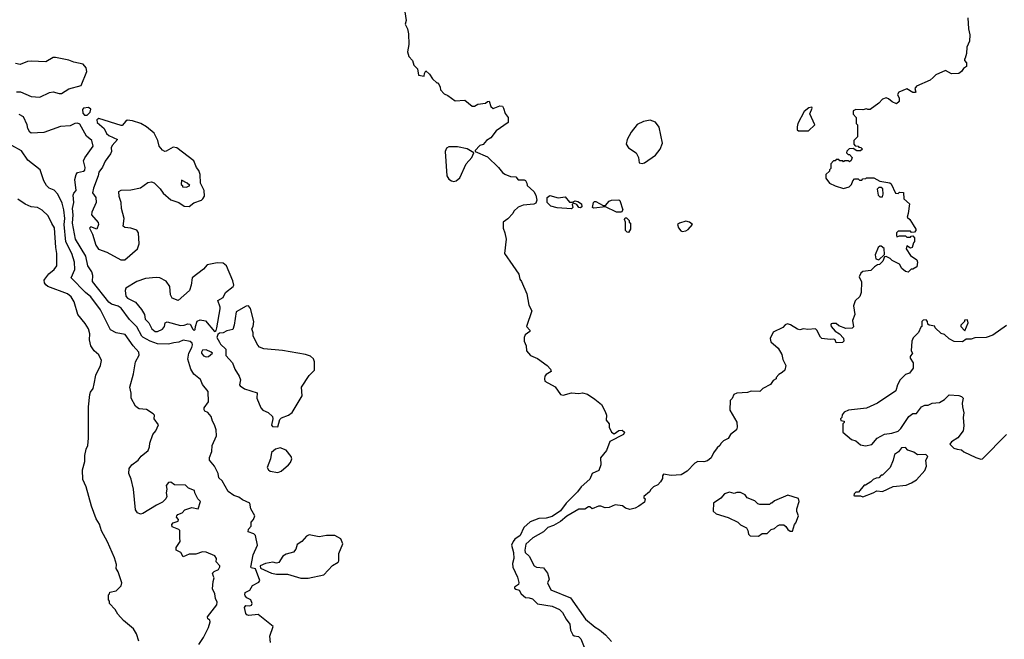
# Model space of a CAD drawing. Extents: x 1861455 to 2058065, y 200073 to 437907.
# Tile 495 of 574: x 1968930 to 1977039, y 370700 to 375801. Entities that reach past the tile are written whole.
import ezdxf

# ---------------------------------------------------------------- set-up
doc = ezdxf.new("R2010")
doc.units = 0

msp = doc.modelspace()

# ---------------------------------------------------------------- linework, layer by layer
at = {"layer": '0CON05XD'}
for points in [[(1972102.2, 375865), (1972113.1, 375795), (1972104.6, 375765), (1972124.4, 375725), (1972132.5, 375685), (1972133.6, 375596.4), (1972123.8, 375535), (1972135, 375497.5), (1972164, 375464), (1972175, 375427.5), (1972207, 375397), (1972214, 375345), (1972260, 375335), (1972263, 375357), (1972275, 375380), (1972305, 375352.5), (1972330, 375315), (1972365, 375280), (1972375, 375280), (1972392.5, 375245), (1972394.3, 375224.3), (1972425, 375190), (1972456.1, 375176.1), (1972515, 375132.5), (1972597, 375137), (1972655, 375090), (1972675, 375090), (1972703.6, 375106.4), (1972767, 375113), (1972781.7, 375128.3), (1972795, 375130), (1972810, 375085), (1972828.3, 375068.3), (1972885, 375092.5), (1972905, 375087.5), (1972913.3, 375073.3), (1972929.3, 375029.3), (1972953.8, 374995), (1972954, 374955), (1972854.3, 374885.7), (1972810.9, 374829.1), (1972773.3, 374805), (1972746.1, 374773.9), (1972720, 374765), (1972680, 374725), (1972680, 374715), (1972781.7, 374671.7), (1972874.5, 374584.5), (1972905, 374543.3), (1972925, 374530), (1972970.7, 374510.7), (1973015, 374506.7), (1973035, 374482.5), (1973085, 374482.5), (1973095, 374476.7), (1973107.5, 374455), (1973110, 374435), (1973165, 374385.7), (1973181.8, 374355), (1973188.9, 374315), (1973180, 374290), (1973165, 374282.5), (1973077, 374273), (1973035, 374256.2), (1973000, 374225), (1972990, 374205), (1972949.3, 374160.7), (1972912.5, 374135), (1972910.8, 374085), (1972926.4, 374046.4), (1972936.4, 373995), (1972922, 373875), (1972992.5, 373777.5), (1973040.9, 373705), (1973049.5, 373665), (1973063.8, 373645), (1973105.3, 373545), (1973121.7, 373451.7), (1973147.5, 373405), (1973103.3, 373275), (1973130.8, 373245), (1973132.5, 373235), (1973094, 373206), (1973083.5, 373185), (1973084, 373155), (1973100.9, 373115), (1973103.6, 373075), (1973136.2, 373035), (1973195, 373011.2), (1973275, 372954.3), (1973300.6, 372925), (1973305.7, 372905), (1973265, 372878.5), (1973256.1, 372865), (1973251.2, 372845), (1973254.6, 372825), (1973338.8, 372778.8), (1973385, 372714), (1973405, 372710), (1973475, 372727.8), (1973534.5, 372724.5), (1973565, 372729.5), (1973605, 372716.9), (1973667.7, 372677.7), (1973721.7, 372631.7), (1973752.7, 372575), (1973762.5, 372545), (1973761.2, 372505), (1973783.8, 372475), (1973785.8, 372445), (1973803.9, 372403.9), (1973825, 372392.5), (1973865, 372420), (1973891.7, 372421.7), (1973910, 372405), (1973902.5, 372385), (1973790.7, 372329.3), (1973762.5, 372255), (1973713.3, 372195), (1973716.8, 372136.8), (1973700, 372090), (1973644.4, 372065), (1973625, 372016.9), (1973554.1, 371955.9), (1973523.3, 371915), (1973430.6, 371819.4), (1973385, 371756.4), (1973315, 371710.8), (1973265, 371696.2), (1973205, 371694), (1973135, 371666.8), (1973080.8, 371619.2), (1973051.4, 371555), (1973008.8, 371525), (1972994.4, 371505.6), (1972980, 371475), (1972998, 371415), (1972998.6, 371365), (1972988.8, 371325), (1972992.5, 371295), (1973030.5, 371210.5), (1973042, 371168), (1973038.3, 371151.7), (1973005, 371128), (1973005, 371121.2), (1973015, 371111.4), (1973043.9, 371103.9), (1973058.8, 371075), (1973095, 371044.5), (1973125, 371042.7), (1973152, 371032), (1973195, 370993.3), (1973315, 370972.5), (1973374.2, 370945), (1973401.3, 370921.3), (1973430, 370865), (1973461.4, 370825), (1973466.2, 370775), (1973485, 370737.9), (1973495, 370729.7), (1973532.7, 370722.7), (1973551.4, 370705), (1973578.5, 370635)], [(1976737.5, 375815), (1976742.5, 375725), (1976756.2, 375675), (1976753.3, 375625), (1976730, 375575), (1976726.4, 375523.6), (1976717, 375483), (1976710, 375475), (1976710, 375465), (1976726.4, 375446.4), (1976727.5, 375415), (1976702.3, 375397.7), (1976685, 375373.3), (1976665, 375358.8), (1976605, 375354), (1976555, 375383.3), (1976474.3, 375345.7), (1976454.2, 375325.8), (1976427.7, 375302.3), (1976315, 375252.5), (1976302.5, 375235), (1976310, 375205), (1976305, 375200), (1976285, 375202.5), (1976235, 375232.5), (1976170, 375205), (1976160, 375185), (1976172.5, 375155), (1976171.7, 375128.3), (1976151.7, 375108.3), (1976115, 375123.8), (1976085, 375148.8), (1976065, 375156.7), (1976034.4, 375145.6), (1976005, 375113.8), (1975935, 375062.5), (1975915, 375060), (1975905, 375067.5), (1975875, 375057.5), (1975815, 375060), (1975795, 375050), (1975793, 375023), (1975820, 374995), (1975820, 374945), (1975830, 374935), (1975830, 374835), (1975800, 374805), (1975800, 374775), (1975811.7, 374761.7), (1975835, 374760), (1975841.7, 374751.7), (1975858.3, 374748.3), (1975870, 374735), (1975855, 374720), (1975825, 374720), (1975795, 374740), (1975761.7, 374738.3), (1975741.7, 374718.3), (1975740, 374705), (1975751.7, 374691.7), (1975765, 374690), (1975787, 374667), (1975778.3, 374641.7), (1975765, 374630), (1975755, 374640), (1975725, 374640), (1975715, 374630), (1975708.3, 374638.3), (1975685, 374640), (1975675, 374650), (1975655, 374650), (1975645, 374640), (1975631.7, 374638.3), (1975610, 374615), (1975610, 374575), (1975600, 374565), (1975600, 374555), (1975570, 374525), (1975570, 374495), (1975600, 374455), (1975645, 374432.5), (1975715, 374410), (1975760, 374425), (1975780, 374445), (1975790, 374475), (1975805, 374490), (1975835, 374490), (1975845, 374480), (1975865, 374480), (1975875, 374490), (1975897, 374493), (1975905, 374500), (1975965, 374500), (1976015, 374470), (1976097, 374457), (1976108.3, 374448.3), (1976141.7, 374371.7), (1976165, 374370), (1976175, 374380), (1976208.3, 374378.3), (1976212.5, 374325), (1976257.5, 374285), (1976247.5, 374205), (1976237.5, 374175), (1976260, 374155), (1976288.3, 374111.7), (1976310, 374075), (1976310, 374065), (1976298.3, 374051.7), (1976275, 374050), (1976265, 374060), (1976165, 374060), (1976150, 374045), (1976150, 374025), (1976155, 374012.5), (1976175, 374020), (1976225, 374020), (1976235, 374010), (1976265, 374010), (1976271.7, 374018.3), (1976285, 374020), (1976300, 374005), (1976300, 373975), (1976290, 373965), (1976280, 373925), (1976265, 373920), (1976235, 373940), (1976230, 373915), (1976265, 373860), (1976317.5, 373825), (1976323.3, 373805), (1976317.5, 373765), (1976285, 373747.5), (1976273, 373747), (1976247, 373723), (1976225, 373727.5), (1976195, 373752.5), (1976175, 373788.8), (1976115, 373817.5), (1976097.5, 373835), (1976065, 373852.5), (1976051.7, 373848.3), (1976037, 373813), (1976010, 373785), (1975995, 373782.5), (1975970, 373765), (1975940, 373735), (1975873, 373727), (1975857, 373713), (1975842.5, 373685), (1975861.7, 373641.7), (1975860, 373555), (1975848.3, 373521.7), (1975810, 373485), (1975797.5, 373445), (1975807.5, 373375), (1975787.5, 373325), (1975797, 373273), (1975785, 373260), (1975735, 373257.5), (1975675, 373280), (1975655, 373300), (1975625, 373300), (1975613.3, 373296.7), (1975610.7, 373289.3), (1975613.3, 373275), (1975645, 373237.5), (1975682.5, 373215), (1975715, 373180), (1975717.5, 373155), (1975705, 373142.5), (1975655, 373140), (1975646.7, 373165), (1975635, 373170), (1975605, 373166.7), (1975537.3, 373177.3), (1975525, 373186.7), (1975495.6, 373245.6), (1975484.4, 373254.4), (1975421.4, 373251.4), (1975385, 373256.7), (1975355, 373247.5), (1975335, 373252.5)], [(1968905, 375206.7), (1968936.4, 375206.4), (1969025, 375168.8), (1969095, 375162), (1969175, 375200), (1969205, 375207.5), (1969255, 375192), (1969275, 375192), (1969335, 375232), (1969435, 375258.8), (1969483.3, 375375), (1969476.7, 375405), (1969453.9, 375433.9), (1969375, 375450), (1969335, 375468), (1969225, 375488.8), (1969205, 375488.8), (1969145, 375454.2), (1969025, 375460), (1968995, 375456.2), (1968935, 375432), (1968895, 375441.2)], [(1969485, 375013.3), (1969510.6, 375039.4), (1969515.3, 375065.3), (1969497.3, 375077.3), (1969456.4, 375073.6), (1969447.5, 375062.5), (1969450.2, 375030.2), (1969464.6, 375014.6), (1969485, 375013.3)], [(1975344.3, 374884.3), (1975425, 374884.4), (1975477.5, 374935), (1975437.5, 375025), (1975457, 375073), (1975455, 375080), (1975430, 375075), (1975390, 375045), (1975338.8, 374945), (1975332.3, 374917.7), (1975333.8, 374895), (1975344.3, 374884.3)], [(1970996.2, 370675), (1970990, 370725), (1971016.7, 370805), (1970895, 370903.8), (1970817, 370897), (1970801.1, 370901.1), (1970793, 370913), (1970782.7, 370962.7), (1970791.7, 370978.3), (1970825, 370976.7), (1970837.8, 370982.2), (1970844.4, 370995), (1970834.4, 371024.4), (1970801.2, 371041.2), (1970786.8, 371056.8), (1970782.9, 371065), (1970787.9, 371085), (1970825.5, 371105), (1970847.7, 371142.3), (1970899.3, 371170.7), (1970907.3, 371185), (1970870.7, 371280.7), (1970837.5, 371287.5), (1970833.9, 371293.9), (1970852.5, 371395), (1970887.5, 371475), (1970872, 371555), (1970858.1, 371568.1), (1970811.2, 371585), (1970814.4, 371605.6), (1970835, 371630), (1970837.5, 371665), (1970854.4, 371685.6), (1970865.5, 371715), (1970833.9, 371773.9), (1970825, 371821.2), (1970765, 371847.5), (1970735, 371870), (1970692.4, 371882.4), (1970646.7, 371916.7), (1970596.5, 372005), (1970570.5, 372030.5), (1970565.5, 372065), (1970534, 372125), (1970493.4, 372173.4), (1970494.4, 372195.6), (1970512.2, 372245), (1970516, 372294), (1970550.8, 372375), (1970547.3, 372425), (1970535.3, 372465), (1970516.9, 372495), (1970507.1, 372535), (1970478.3, 372568.3), (1970455, 372578.1), (1970448.6, 372588.6), (1970449.5, 372605), (1970484.2, 372655.8), (1970480.9, 372740.9), (1970435, 372798.8), (1970418.5, 372838.5), (1970365, 372882.5), (1970338.9, 372925), (1970314.6, 373005), (1970323.1, 373055), (1970348.4, 373101.6), (1970353.5, 373123.5), (1970349.1, 373139.1), (1970332.7, 373152.7), (1970275, 373163.3), (1970240, 373145), (1970198.3, 373141.7), (1970155, 373129.5), (1970065, 373133.3), (1970004.7, 373154.7), (1969945, 373188), (1969935, 373196.7), (1969895, 373272), (1969833.6, 373333.6), (1969766.6, 373426.6), (1969742.1, 373442.1), (1969685, 373459.4), (1969664.4, 373475), (1969530.8, 373645), (1969531.2, 373695), (1969524.2, 373724.2), (1969492.5, 373775), (1969474.6, 373854.6), (1969388.6, 373995), (1969365.7, 374125), (1969371.1, 374195), (1969365.6, 374245), (1969376.7, 374295), (1969369.2, 374355), (1969375, 374372.5), (1969396.2, 374395), (1969383.3, 374485), (1969395, 374527.5), (1969407.3, 374542.7), (1969455, 374552.5), (1969467.3, 374562.7), (1969468, 374585), (1969455, 374640), (1969465.9, 374664.1), (1969535, 374760), (1969523.3, 374805), (1969480.8, 374840.8), (1969425, 374940), (1969405, 374948), (1969384.2, 374945.8), (1969345, 374927.5), (1969265, 374920), (1969128.3, 374871.7), (1969025, 374867.5), (1969012.5, 374875), (1968997.5, 374905), (1968992.5, 374935), (1968960, 375000), (1968925, 375021.2)], [(1969795, 373822.9), (1969900, 373915), (1969913.6, 373955), (1969907.1, 374045), (1969895, 374067.8), (1969844.6, 374084.6), (1969795, 374090.8), (1969781.9, 374101.9), (1969789.2, 374165), (1969767.1, 374245), (1969766.9, 374295), (1969750, 374345), (1969746.2, 374385), (1969765, 374397.1), (1969845, 374399.2), (1969925, 374415.7), (1969985, 374460.6), (1970016.6, 374466.6), (1970036.3, 374456.3), (1970087, 374407), (1970111.5, 374371.5), (1970175, 374318.1), (1970240, 374295), (1970285, 374266.2), (1970325, 374263.8), (1970365, 374292), (1970426, 374315), (1970438.6, 374325), (1970451.1, 374348.9), (1970449.6, 374395), (1970419.6, 374455), (1970415.4, 374525.4), (1970405, 374558.8), (1970387.1, 374585), (1970365, 374639.2), (1970223.3, 374745), (1970195, 374750.8), (1970135, 374717.1), (1970125, 374715.8), (1970105, 374725.8), (1970078.9, 374758.9), (1970068.6, 374805), (1970036.4, 374866.4), (1969975, 374917.5), (1969927.4, 374947.4), (1969857.9, 374967.9), (1969816.4, 374973.6), (1969803.6, 374966.4), (1969775, 374930), (1969765, 374930), (1969581.7, 374988.3), (1969565.7, 374975), (1969569.4, 374955), (1969625.4, 374905.4), (1969643.8, 374863.8), (1969665, 374848), (1969736.7, 374815), (1969692.2, 374765), (1969683.5, 374745), (1969685.6, 374715), (1969678, 374695), (1969634.5, 374635.5), (1969612.3, 374587.7), (1969581.2, 374545), (1969575.8, 374514.2), (1969538.8, 374415), (1969530, 374375), (1969555.8, 374335.8), (1969560.8, 374295), (1969523.8, 374215), (1969521.2, 374195), (1969575, 374131.2), (1969579.4, 374115), (1969565, 374076.2), (1969515, 374096.2), (1969503.8, 374085), (1969530, 374035), (1969556.2, 373945), (1969580.3, 373910.3), (1969646.8, 373886.8), (1969763.3, 373825), (1969795, 373822.9)], [(1974055, 374617.5), (1974075, 374623.3), (1974165, 374686.7), (1974204.1, 374735.9), (1974223.8, 374785), (1974196.1, 374916.1), (1974165, 374957.5), (1974123, 374973), (1974068.3, 374961.7), (1974015, 374936.7), (1973966.2, 374875), (1973933.8, 374815), (1973923.3, 374775), (1973942.5, 374745), (1974007.5, 374705), (1974027.5, 374665), (1974031.7, 374621.7), (1974055, 374617.5)], [(1969866.9, 371935), (1969847, 372017), (1969827.5, 372065), (1969830.5, 372105), (1969853.5, 372135), (1969904.4, 372175), (1969931.5, 372208.5), (1969986.7, 372255), (1970000, 372285), (1970002, 372315), (1970026.2, 372385), (1970052.5, 372415), (1970072.5, 372465), (1970037.5, 372515), (1970040, 372545), (1970030, 372555), (1969975, 372592.5), (1969915, 372597.5), (1969900, 372605), (1969885, 372620), (1969847.5, 372685), (1969847.5, 372725), (1969837.5, 372775), (1969866.7, 372885), (1969882.5, 372985), (1969915, 373040), (1969912, 373065), (1969864.2, 373115), (1969797.9, 373207.9), (1969725, 373224), (1969678.8, 373248.8), (1969595, 373411.2), (1969515, 373518), (1969472.5, 373555), (1969353.8, 373675), (1969383.1, 373745), (1969381.4, 373805), (1969360.6, 373875), (1969310.9, 373970.9), (1969295.3, 374115), (1969302.3, 374165), (1969294.4, 374235), (1969279.7, 374289.7), (1969245, 374363.3), (1969215, 374396.7), (1969173.3, 374415), (1969151.2, 374435), (1969128.8, 374475), (1969097.5, 374565), (1968996.7, 374645), (1968945, 374721.2), (1968865, 374764.2)], [(1972505, 374469.2), (1972525, 374474.2), (1972555, 374498.8), (1972605.8, 374615), (1972652.5, 374665), (1972670, 374705), (1972615, 374736.7), (1972535, 374753.8), (1972465, 374753.3), (1972445, 374742.5), (1972433.3, 374715), (1972448.6, 374515), (1972465, 374488), (1972485, 374472.9), (1972505, 374469.2)], [(1970305, 374422.5), (1970330, 374435), (1970310, 374455), (1970261.7, 374478.3), (1970260, 374445), (1970270, 374435), (1970270, 374425), (1970305, 374422.5)], [(1976015, 374341.2), (1976035, 374343.3), (1976040, 374365), (1976037, 374407), (1976025, 374420), (1976005, 374420), (1975992.5, 374405), (1976000, 374355), (1976015, 374341.2)], [(1969910, 370685), (1969893.3, 370745), (1969866.1, 370786.1), (1969783.6, 370853.6), (1969737, 370907), (1969717.5, 370945), (1969670, 370995), (1969670, 371015), (1969660, 371025), (1969660, 371065), (1969670, 371075), (1969671.7, 371088.3), (1969725, 371100), (1969765, 371140), (1969772.5, 371165), (1969740, 371255), (1969723.6, 371283.6), (1969726.2, 371315), (1969711.7, 371371.7), (1969653.6, 371503.6), (1969604.1, 371594.1), (1969587.7, 371647.7), (1969560.5, 371690.5), (1969521.2, 371795), (1969476.2, 371955), (1969451.2, 372015), (1969447.5, 372095), (1969466.7, 372165), (1969467, 372213), (1969476.7, 372265), (1969490, 372295), (1969496.7, 372355), (1969496.7, 372615), (1969506.7, 372715), (1969513.3, 372735), (1969536.2, 372765), (1969543.3, 372803.3), (1969556.7, 372875), (1969596.2, 372955), (1969602.5, 372995), (1969583, 373043), (1969543.3, 373075), (1969516.2, 373115), (1969506.2, 373165), (1969508, 373215), (1969496, 373255), (1969468.8, 373298.8), (1969407.5, 373375), (1969377.4, 373477.4), (1969355, 373518.8), (1969322.5, 373545), (1969163, 373603), (1969145, 373616.7), (1969133.8, 373635), (1969131.2, 373655), (1969136.2, 373665), (1969170.3, 373709.7), (1969213.8, 373745), (1969235.8, 373775), (1969235.7, 373875), (1969226.9, 373925), (1969217.8, 374087.8), (1969193.9, 374123.9), (1969165.5, 374185.5), (1969113.9, 374233.9), (1969075.8, 374255.8), (1969025, 374258.8), (1968975, 374281.2), (1968914.1, 374324.1)], [(1973475, 374242.9), (1973355, 374251.2), (1973305, 374266), (1973274.2, 374295), (1973275, 374337.5), (1973295, 374352), (1973365, 374333.8), (1973422, 374342), (1973457.9, 374297.9), (1973482.3, 374297.7), (1973505, 374310), (1973527.5, 374305), (1973556.7, 374285), (1973558.8, 374261.2), (1973547.5, 374252.5), (1973534.2, 374254.2), (1973518.9, 374278.9), (1973490.5, 374289.5), (1973480, 374280), (1973484, 374255), (1973475, 374242.9)], [(1973845, 374216.7), (1973755, 374260), (1973658.3, 374248.3), (1973647.5, 374255), (1973656.7, 374295), (1973665, 374303.3), (1973675, 374303.3), (1973735, 374270), (1973755, 374270), (1973785, 374306.2), (1973805, 374313.8), (1973865, 374317.5), (1973871.7, 374311.7), (1973897.5, 374235), (1973885, 374217.5), (1973845, 374216.7)], [(1973945, 374050), (1973931.7, 374051.7), (1973920, 374065), (1973920, 374135), (1973910, 374155), (1973915, 374170), (1973928.3, 374168.3), (1973948.3, 374148.3), (1973950, 374135), (1973960, 374125), (1973960, 374075), (1973945, 374050)], [(1974385, 374057.5), (1974415, 374062.5), (1974435, 374072.5), (1974470, 374115), (1974447.5, 374135), (1974415, 374140.8), (1974364.2, 374125.8), (1974347.5, 374115), (1974356.4, 374086.4), (1974375, 374062.5), (1974385, 374057.5)], [(1976005, 373822.5), (1976051.7, 373868.3), (1976048, 373918), (1976025, 373937.5), (1976013, 373937), (1976000, 373925), (1975974.1, 373865.9), (1975981.7, 373831.7), (1976005, 373822.5)], [(1970535, 373232.5), (1970547, 373243), (1970553.3, 373265), (1970580.7, 373419.3), (1970581.2, 373435), (1970562.3, 373487.7), (1970606, 373515), (1970625, 373553.8), (1970687, 373603), (1970693.3, 373615), (1970685, 373650), (1970633.6, 373773.6), (1970605, 373796.2), (1970555, 373800), (1970475, 373782.5), (1970443, 373747), (1970350, 373675), (1970342.5, 373615), (1970329.7, 373570.3), (1970235, 373490), (1970185, 373507.5), (1970172, 373535), (1970166, 373605), (1970135, 373648), (1970085, 373674.2), (1970055, 373679.2), (1969965, 373670.6), (1969895, 373646), (1969805, 373590), (1969797.7, 373572.3), (1969802.9, 373525), (1969818, 373508), (1969885, 373475.5), (1969934.3, 373415), (1969959.2, 373375), (1969963.3, 373335), (1969994.3, 373304.3), (1970017.1, 373255), (1970045, 373233.4), (1970065, 373234.1), (1970106.5, 373253.5), (1970123.8, 373275), (1970128, 373305), (1970145, 373314), (1970255, 373284.3), (1970285, 373285.8), (1970315, 373295.8), (1970334.1, 373294.1), (1970355, 373252.5), (1970367, 373243), (1970375, 373250), (1970376.7, 373275), (1970391.7, 373318.3), (1970415, 373330), (1970460.5, 373320.5), (1970535, 373232.5)], [(1971055, 372450), (1971071.7, 372508.3), (1971086.4, 372523.6), (1971143.6, 372546.4), (1971173.9, 372566.1), (1971256, 372705), (1971251.1, 372775), (1971315, 372871.4), (1971358.6, 372915), (1971359.1, 372985), (1971349.8, 373009.8), (1971325, 373030.8), (1971284.2, 373044.2), (1971095, 373077.5), (1970941.7, 373091.7), (1970905.9, 373105.9), (1970891.7, 373121.7), (1970853.3, 373195), (1970853, 373223), (1970842.5, 373255), (1970852.5, 373275), (1970858, 373315), (1970831.9, 373421.9), (1970815, 373443.8), (1970795, 373442), (1970712.5, 373395), (1970697.5, 373285), (1970685, 373250), (1970635, 373240), (1970607, 373223), (1970575, 373220), (1970561.7, 373208.3), (1970552.5, 373185), (1970576.7, 373146.7), (1970585, 373130), (1970627, 373087), (1970626.7, 373035), (1970681.9, 372975), (1970701.2, 372925), (1970737.3, 372867.3), (1970747.8, 372835), (1970740, 372795), (1970745.9, 372785.9), (1970780.5, 372760.5), (1970885, 372730), (1970883.3, 372685), (1970916.7, 372605), (1970932.5, 372585), (1970975.8, 372565.8), (1971011.2, 372535), (1971013.8, 372515), (1971003.3, 372463.3), (1971011.7, 372451.7), (1971055, 372450)], [(1977055.9, 373284.1), (1976945, 373202.5), (1976890, 373185), (1976795, 373182.5), (1976765, 373170), (1976725, 373170), (1976695, 373147.5), (1976625, 373152.5), (1976585, 373172.5), (1976545, 373210), (1976517.5, 373217.5), (1976470, 373265), (1976467, 373277), (1976420, 373285), (1976410, 373295), (1976407, 373317), (1976395, 373330), (1976371.7, 373328.3), (1976360, 373315), (1976360, 373275), (1976351.7, 373268.3), (1976332.5, 373225), (1976287, 373183), (1976276.7, 373155), (1976272.5, 373075), (1976282.5, 373055), (1976263.3, 373026.7), (1976262.5, 373015), (1976287.5, 372975), (1976287, 372933), (1976259.3, 372890.7), (1976225, 372880), (1976180, 372835), (1976158.8, 372795), (1976145.9, 372744.1), (1975995, 372643.3), (1975905, 372603.3), (1975755, 372587.5), (1975720.7, 372569.3), (1975703, 372547), (1975700, 372525), (1975690, 372515), (1975691.7, 372501.7), (1975720, 372495), (1975720, 372485), (1975710, 372475), (1975710, 372405), (1975780, 372345), (1975815, 372332.5), (1975855, 372300), (1975895, 372292.5), (1975947, 372303), (1975992.5, 372355), (1976051.7, 372388.3), (1976113, 372397), (1976165, 372412.5), (1976186.7, 372435), (1976253.3, 372535), (1976285, 372557.5), (1976315, 372560), (1976356.4, 372613.6), (1976385, 372627.5), (1976411.7, 372628.3), (1976445, 372643.3), (1976505, 372650), (1976546.1, 372673.9), (1976585, 372712.5), (1976665, 372707.5), (1976685, 372700), (1976700, 372685), (1976692.5, 372645), (1976693.6, 372613.6), (1976706.7, 372565), (1976701.2, 372525), (1976706.4, 372456.4), (1976700, 372415), (1976655, 372357.5), (1976603.6, 372326.4), (1976590, 372305), (1976623, 372273), (1976650, 372265), (1976685, 372260), (1976705, 372243.3), (1976805, 372196.2), (1976845, 372183.3), (1976860, 372185), (1977056.7, 372385)], [(1976715, 373240), (1976740, 373305), (1976735, 373330), (1976711.7, 373328.3), (1976710, 373315), (1976680, 373285), (1976680, 373275), (1976715, 373240)], [(1975335, 373252.5), (1975278.3, 373288.3), (1975253.6, 373296.4), (1975235, 373287.5), (1975215, 373267.5), (1975135, 373227.5), (1975110, 373175), (1975115, 373150), (1975176.4, 373096.4), (1975207.5, 373045), (1975213.6, 373003.6), (1975240, 372955), (1975230, 372915), (1975210, 372895), (1975180.7, 372879.3), (1975160, 372855), (1975160, 372845), (1975135, 372830), (1975113, 372797), (1975050, 372765), (1975025, 372740), (1974955, 372742.5), (1974925, 372732.5), (1974835, 372727.5), (1974810, 372715), (1974797, 372683), (1974780, 372665), (1974777.5, 372585), (1974837, 372487), (1974840, 372445), (1974832.5, 372425), (1974783.6, 372386.4), (1974765, 372352.5), (1974725, 372332.5), (1974707.5, 372315), (1974696.7, 372295), (1974674.1, 372275.9), (1974644.2, 372235.8), (1974623.3, 372195), (1974595, 372170), (1974565, 372160), (1974515, 372162.5), (1974489.3, 372150.7), (1974426.4, 372083.6), (1974377, 372053), (1974295, 372047.5), (1974231.7, 372058.3), (1974223, 372047), (1974222.5, 372025), (1974207.5, 371995), (1974185, 371972.5), (1974150, 371955), (1974127, 371933), (1974116.4, 371913.6), (1974070, 371875), (1974070, 371865), (1974080, 371855), (1974075, 371830), (1974030, 371795), (1973999.3, 371780.7), (1973955, 371767.5), (1973918.3, 371778.3), (1973895, 371797.5), (1973835, 371807.5), (1973785, 371783.8), (1973752.3, 371782.3), (1973716.4, 371796.4), (1973696.4, 371796.4), (1973645, 371773.3), (1973625, 371790), (1973615, 371790), (1973585, 371772.5), (1973535, 371770), (1973435, 371713.3), (1973385, 371669.4), (1973325, 371635.6), (1973279.5, 371620.5), (1973245.1, 371584.9), (1973155, 371536.1), (1973098.2, 371481.8), (1973091.1, 371435), (1973094, 371415), (1973125, 371384.6), (1973167.1, 371305), (1973185, 371293.2), (1973245, 371289.1), (1973275.5, 371245), (1973290.8, 371195), (1973277.5, 371165), (1973305, 371107.5), (1973465, 371042.5), (1973590.8, 370865), (1973668.6, 370798.6), (1973705, 370778.9), (1973755, 370736.9), (1973805, 370682.5)], [(1970465, 373024.3), (1970485, 373029.2), (1970517.5, 373055), (1970507.5, 373065), (1970465, 373082), (1970435, 373078.8), (1970426, 373065), (1970427.1, 373055), (1970444, 373034), (1970465, 373024.3)], [(1971055, 372072.5), (1971083.3, 372085), (1971144.2, 372135.8), (1971161.2, 372155), (1971170, 372185), (1971166.1, 372206.1), (1971125.9, 372255.9), (1971075, 372277.5), (1971035.8, 372264.2), (1971005, 372237.5), (1970996.7, 372185), (1970968.8, 372115), (1970978.8, 372095), (1970993.2, 372083.2), (1971055, 372072.5)], [(1975875, 371872.5), (1975960, 371905), (1975988.3, 371921.7), (1976035, 371917.5), (1976123, 371957), (1976231.7, 371968.3), (1976275, 371987.5), (1976315, 372012.5), (1976385, 372090), (1976396.7, 372125), (1976392.5, 372175), (1976410, 372205), (1976391.7, 372221.7), (1976325, 372217.5), (1976295, 372240), (1976245, 372257.5), (1976225, 372280), (1976193, 372277), (1976166.4, 372243.6), (1976135, 372220), (1976123.3, 372175), (1976097.5, 372115), (1976035, 372050), (1976025, 372050), (1976005, 372030), (1975983, 372027), (1975960, 372015), (1975940, 371995), (1975895, 371970), (1975885, 371970), (1975838.3, 371911.7), (1975815, 371910), (1975801.7, 371898.3), (1975800, 371885), (1975805, 371880), (1975855, 371880), (1975875, 371872.5)], [(1970405, 370657.5), (1970444.2, 370715.8), (1970485, 370796.7), (1970499.2, 370845), (1970496.9, 370856.9), (1970478.8, 370868.8), (1970478, 370885), (1970553.1, 370985), (1970557.5, 371005), (1970542, 371035), (1970537.8, 371075), (1970519.2, 371115), (1970522.4, 371175), (1970530.9, 371205), (1970525, 371217.5), (1970518.1, 371245), (1970531.4, 371258.6), (1970566.7, 371275), (1970577, 371297), (1970577.5, 371305), (1970546.7, 371336.7), (1970550, 371365), (1970538.1, 371388.1), (1970465, 371417.5), (1970435, 371421.2), (1970379.3, 371400.7), (1970325, 371400), (1970275, 371380), (1970257.5, 371415), (1970220, 371435), (1970220, 371455), (1970252.5, 371505), (1970247.5, 371535), (1970250, 371595), (1970240, 371605), (1970187, 371627), (1970182.5, 371645), (1970195, 371660), (1970236.4, 371673.6), (1970237, 371687), (1970222.5, 371705), (1970223, 371717), (1970233, 371727), (1970268.3, 371741.7), (1970290, 371765), (1970346.4, 371783.6), (1970400, 371775), (1970420, 371835), (1970397.5, 371855), (1970372.5, 371905), (1970370, 371925), (1970320, 371945), (1970295, 371970), (1970205, 371972.5), (1970175, 371992.5), (1970155, 371990), (1970136.2, 371965), (1970142, 371935), (1970135.7, 371905), (1970142.2, 371875), (1970132.2, 371855), (1970105, 371827.8), (1970055.8, 371805), (1969945, 371736.2), (1969925, 371730), (1969900.6, 371740.6), (1969883.3, 371765), (1969866.9, 371935)], [(1975015, 371550), (1975045, 371570), (1975085, 371570), (1975120, 371605), (1975147, 371613), (1975170, 371635), (1975188.3, 371641.7), (1975221.7, 371641.7), (1975238.3, 371628.3), (1975255, 371602.5), (1975275, 371590), (1975295, 371590), (1975310, 371645), (1975321.7, 371658.3), (1975342.5, 371715), (1975330.7, 371750.7), (1975330, 371775), (1975350, 371835), (1975345, 371860), (1975255, 371887.5), (1975145, 371840), (1975125, 371820), (1975115, 371820), (1975105, 371810), (1975025, 371810), (1975010, 371815), (1974985, 371840), (1974920, 371865), (1974905, 371890), (1974865, 371907.5), (1974835, 371907.5), (1974815, 371900), (1974775, 371912.5), (1974733.3, 371896.7), (1974705, 371862.5), (1974645, 371820), (1974640, 371755), (1974665, 371732.5), (1974765, 371703.3), (1974843.6, 371663.6), (1974865, 371642.5), (1974916.4, 371616.4), (1974927.5, 371595), (1974932.5, 371565), (1974945, 371552.5), (1975015, 371550)], [(1971305, 371204.2), (1971435, 371232), (1971505, 371306.2), (1971553.3, 371335), (1971558, 371345), (1971557.5, 371405), (1971592.5, 371485), (1971575, 371526), (1971525, 371555.8), (1971455.9, 371554.1), (1971395, 371544), (1971315, 371561.2), (1971292.3, 371547.7), (1971252.5, 371505), (1971215, 371480), (1971205, 371442.5), (1971185, 371417.5), (1971125, 371401.2), (1971097.5, 371385), (1971065, 371333.3), (1971045, 371328), (1971015, 371336.2), (1970955, 371324), (1970910, 371305), (1970912.5, 371285), (1971005, 371244), (1971046.1, 371236.1), (1971135, 371236), (1971245, 371204.2), (1971305, 371204.2)]]:
    msp.add_lwpolyline(points, dxfattribs=at)

doc.saveas('drawing.dxf')
